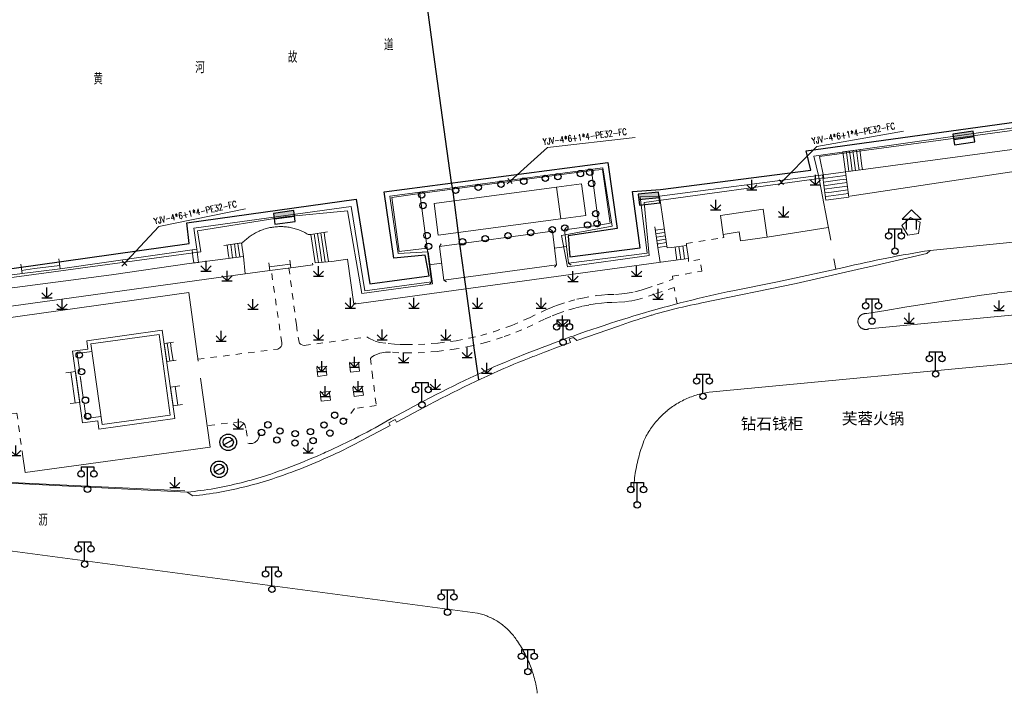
# Model space of a CAD drawing. Extents: x 39508475 to 39522402, y 3783947 to 3795549.
# Tile 285 of 323: x 39516590 to 39516744, y 3793881 to 3793987. Entities that reach past the tile are written whole.
import ezdxf
from ezdxf.enums import TextEntityAlignment as Align

# ---------------------------------------------------------------- set-up
doc = ezdxf.new("R2010")
doc.units = 0
doc.linetypes.add('X0', pattern=[4, 3, -1])
doc.linetypes.add('X6', pattern=[2, 1, -1])
doc.layers.get('0').update_dxf_attribs({"linetype": 'CONTINUOUS'})
for name, color, linetype in [('DLSS', 4, 'CONTINUOUS'), ('JCDL_DMX_F', 30, 'CONTINUOUS'), ('JCDL_JMDD', 1, 'CONTINUOUS'), ('JCDL_JMDD_F', 231, 'CONTINUOUS'), ('JCDL_JMDM_F', 231, 'CONTINUOUS'), ('JCDL_JMDX_F', 231, 'CONTINUOUS'), ('JCDL_JT_ZJ', 100, 'CONTINUOUS'), ('JCDL_SX_ZJ', 5, 'CONTINUOUS'), ('JMD', 6, 'CONTINUOUS'), ('SXSS', 5, 'CONTINUOUS'), ('ZBTZ', 3, 'CONTINUOUS'), ('拆迁面积', 10, 'CONTINUOUS'), ('断面线', 2, 'CONTINUOUS')]:
    doc.layers.add(name, color=color, linetype=linetype)
for name, color, linetype, lineweight in [('JCDL_JMDX', 1, 'CONTINUOUS', 0), ('JCDL_ZBX', 3, 'CONTINUOUS', 0), ('TEXT1_ZJ', 7, 'CONTINUOUS', 0), ('TEXTL_ZJ', 7, 'CONTINUOUS', 0), ('道路照明-管道', 40, 'CONTINUOUS', 18)]:
    doc.layers.add(name, color=color, linetype=linetype, lineweight=lineweight)
doc.styles.add('HT', font='simhei.ttf')
doc.styles.add('HZ', font='rs', dxfattribs={"width": 0.8, "bigfont": 'hztxt'})
doc.linetypes.add('FENCELINE2', pattern='A,6.35,-2.54,[132,ltypeshp.shx,S=2.54,R=0,X=-2.54,Y=0],-2.54,25.4', length=36.83)
doc.linetypes.add('X19', pattern='A,4.5,[145,symbolx.shx,S=1,R=0,X=0,Y=1],4.5,-0.5,[146,symbolx.shx,S=1,R=0,X=0,Y=0],-0.5', length=10)
doc.linetypes.add('X35', pattern='A,2,[150,AAA.SHX,S=1,R=0,X=0,Y=1],2,[177,AAA.SHX,S=1,R=0,X=0,Y=0.8],1e-09', length=4)
doc.linetypes.add('X4', pattern='A,0,-1e-09,[149,symbolx.shx,S=0.15,R=0,X=0,Y=0],-1.6', length=1.6)
doc.linetypes.add('ZIGZAG', pattern='A,0.00254,-5.08,[131,ltypeshp.shx,S=5.08,R=0,X=-5.08,Y=0],-10.16,[131,ltypeshp.shx,S=5.08,R=180,X=5.08,Y=0],-5.08', length=20.32254)

# ---------------------------------------------------------------- blocks, each defined once
blk = doc.blocks.new('9530003')
at = {"color": 0}
for p, q in [((0, 0), (0, 1.6)), ((-0.8, 0), (0.8, 0))]:
    blk.add_line(p, q, dxfattribs=at)
at = {"color": 0, "linetype": 'Continuous'}
for points in [[(0, 0), (-0.8, 0.8)], [(0, 0), (0.8, 0.8)]]:
    blk.add_lwpolyline(points, dxfattribs=at)
blk = doc.blocks.new('2382100')
at = {"color": 0, "linetype": 'Continuous'}
blk.add_circle((0, 0), 0.5, dxfattribs=at)
blk = doc.blocks.new('2340100')
at = {"color": 0, "flags": 128}
blk.add_lwpolyline([(-0.69, -0.4), (0.69, 0.4)], dxfattribs=at)
at = {"color": 0}
for radius in [1.3, 0.8]:
    blk.add_circle((0, 0), radius, dxfattribs=at)
blk = doc.blocks.new('3521000')
at = {"color": 0}
for p, q in [((-1, 3.5), (1, 3.5)), ((0, 0.5), (0, 3.5))]:
    blk.add_line(p, q, dxfattribs=at)
at = {"color": 0, "linetype": 'Continuous', "flags": 128}
for points in [[(-1, 3.5), (-1, 2.9)], [(1, 3.5), (1, 2.9)]]:
    blk.add_lwpolyline(points, dxfattribs=at)
at = {"color": 0}
for centre in [(-1, 2.4), (1, 2.4), (0, 0)]:
    blk.add_circle(centre, 0.5, dxfattribs=at)
blk = doc.blocks.new('3621000')
at = {"color": 0}
for p, q in [((0, 3.1), (-1.5, 1.6)), ((1.5, 1.6), (0, 3.1)), ((-1.5, 1.6), (1.5, 1.6)), ((-0.8, 0), (-0.8, 1.6)), ((0.8, 0), (0.8, 1.6))]:
    blk.add_line(p, q, dxfattribs=at)
blk = doc.blocks.new('控制箱')
at = {"layer": '拆迁面积', "ltscale": 0.1}
blk.add_hatch(color=3, dxfattribs=at).paths.add_polyline_path([(39516847.8, 3790949.3), (39516847.8, 3790957.8), (39516815.7, 3790957.8), (39516815.7, 3790949.3)])
at = {"layer": '拆迁面积', "color": 3, "ltscale": 0.1}
blk.add_line((39516815.7, 3790957.8), (39516847.8, 3790957.8), dxfattribs=at)
blk.add_lwpolyline([(39516815.7, 3790966.3), (39516847.8, 3790966.3), (39516847.8, 3790949.3), (39516815.7, 3790949.3)], close=True, dxfattribs=at)

msp = doc.modelspace()

# ---------------------------------------------------------------- linework, layer by layer
at = {"layer": 'DLSS', "linetype": 'Continuous', "lineweight": 0}
for points in [[(39516673.44866, 3793953.5218), (39516673.05505, 3793953.83013)], [(39516674.09149, 3793948.23089), (39516673.44866, 3793953.5218)], [(39516675.63449, 3793954.14353), (39516675.32616, 3793953.74992)], [(39516675.32616, 3793953.74992), (39516675.96899, 3793948.45901)], [(39516655.97, 3793951.50188), (39516655.66626, 3793951.10471)], [(39516653.73583, 3793950.845), (39516653.33866, 3793951.15114)], [(39516654.43957, 3793945.56768), (39516653.73583, 3793950.845)], [(39516655.66626, 3793951.10471), (39516656.37, 3793945.82499)], [(39516675.64758, 3793951.10446), (39516673.77154, 3793950.86429)], [(39516656.01813, 3793948.46485), (39516654.08821, 3793948.2064)], [(39516675.96899, 3793948.45901), (39516676.36261, 3793948.15068)], [(39516673.78316, 3793947.83727), (39516674.09149, 3793948.23089)], [(39516654.13583, 3793945.17051), (39516654.43957, 3793945.56768)], [(39516656.37, 3793945.82499), (39516656.76717, 3793945.52125)], [(39516750, 3793944.61312), (39516749.30959, 3793944.53482), (39516748.10196, 3793944.39263), (39516746.89495, 3793944.24529), (39516745.68858, 3793944.09281), (39516744.48287, 3793943.93518), (39516743.44601, 3793943.795), (39516743.27784, 3793943.7724), (39516742.07352, 3793943.60449), (39516740.86999, 3793943.43101), (39516737.86025, 3793942.96799), (39516737.81199, 3793942.96001), (39516734.85149, 3793942.49855), (39516731.84367, 3793942.02318), (39516728.8368, 3793941.54188), (39516725.83088, 3793941.05465), (39516722.826, 3793940.561)], [(39516722.826, 3793940.561), (39516722.74555, 3793940.5673), (39516722.66485, 3793940.56801), (39516722.58426, 3793940.56353), (39516722.50413, 3793940.55389), (39516722.42478, 3793940.53913), (39516722.34655, 3793940.51932), (39516722.26974, 3793940.49452), (39516722.19468, 3793940.46486), (39516722.12168, 3793940.43043), (39516722.05104, 3793940.3914), (39516721.98305, 3793940.34791), (39516721.91799, 3793940.30015), (39516721.85612, 3793940.24832), (39516721.79771, 3793940.19263), (39516721.74299, 3793940.1333), (39516721.69219, 3793940.07059), (39516721.64551, 3793940.00474), (39516721.60316, 3793939.93604), (39516721.5653, 3793939.86477), (39516721.53209, 3793939.79121), (39516721.50366, 3793939.71567), (39516721.48015, 3793939.63846), (39516721.46163, 3793939.55991), (39516721.44818, 3793939.48033), (39516721.43987, 3793939.40005), (39516721.43673, 3793939.3194), (39516721.43877, 3793939.23872), (39516721.44598, 3793939.15833), (39516721.452, 3793939.118), (39516721.45833, 3793939.07857), (39516721.47577, 3793938.99977), (39516721.49822, 3793938.92225), (39516721.52561, 3793938.84633), (39516721.55781, 3793938.77232), (39516721.59469, 3793938.70053), (39516721.6361, 3793938.63126), (39516721.68186, 3793938.56478), (39516721.7318, 3793938.50137), (39516721.7857, 3793938.4413), (39516721.84334, 3793938.38481), (39516721.90449, 3793938.33214), (39516721.96889, 3793938.28349), (39516722.03628, 3793938.23908), (39516722.10638, 3793938.19908), (39516722.1789, 3793938.16366), (39516722.25355, 3793938.13296), (39516722.33, 3793938.10712), (39516722.40796, 3793938.08623), (39516722.4871, 3793938.07039), (39516722.56709, 3793938.05965), (39516722.64761, 3793938.05407), (39516722.72832, 3793938.05366), (39516722.80888, 3793938.05844), (39516722.88898, 3793938.06837), (39516722.96827, 3793938.08342), (39516723.04644, 3793938.10352), (39516723.123, 3793938.129), (39516750, 3793940.70478)]]:
    msp.add_lwpolyline(points, dxfattribs=at)
at = {"layer": 'DLSS', "linetype": 'X6', "lineweight": 0}
for points in [[(39516694.51299, 3793951.286), (39516694.48186, 3793951.58234), (39516700.14966, 3793952.4844), (39516700.35794, 3793952.514), (39516700.28, 3793953.01199)], [(39516632.02475, 3793947.72511), (39516633.20152, 3793938.80393), (39516633.49775, 3793936.55826), (39516633.60479, 3793936.07209), (39516633.70315, 3793935.90828), (39516633.84841, 3793935.75548), (39516633.927, 3793935.6972), (39516634.18249, 3793935.57609), (39516634.39586, 3793935.54066), (39516644.26566, 3793936.87252), (39516644.55878, 3793936.67849), (39516645.55902, 3793936.22992), (39516646.25996, 3793936.0216), (39516647.63056, 3793935.83583), (39516648.62784, 3793935.7486), (39516649.4891, 3793935.68568), (39516650.45094, 3793935.66542), (39516652.40352, 3793935.68843), (39516655.45537, 3793935.89705), (39516658.29713, 3793936.28238), (39516660.36227, 3793936.68018), (39516662.18137, 3793937.11615), (39516664.23331, 3793937.7073), (39516667.07164, 3793938.70428), (39516669.84117, 3793939.89435), (39516672.52121, 3793941.19938), (39516673.47111, 3793941.59584), (39516674.37505, 3793941.93549), (39516676.0087, 3793942.46485), (39516677.26792, 3793942.80002), (39516678.15071, 3793942.99971), (39516680.37656, 3793943.37386), (39516681.12421, 3793943.45941), (39516682.11426, 3793943.54163), (39516683.32929, 3793943.57942), (39516684.31689, 3793943.6413), (39516685.15786, 3793943.74186), (39516686.3846, 3793943.96912), (39516687.35439, 3793944.21734), (39516688.17085, 3793944.47659), (39516689.90272, 3793945.08721), (39516692.08821, 3793945.84414), (39516692.37405, 3793945.95456), (39516692.31701, 3793946.41601), (39516696.936, 3793947.234), (39516696.62378, 3793949.04124), (39516694.82944, 3793948.76704), (39516694.79699, 3793949.204)], [(39516617.69504, 3793933.3747), (39516630.27601, 3793934.972), (39516630.45212, 3793935.04026), (39516630.60893, 3793935.14561), (39516630.79291, 3793935.35521), (39516630.88146, 3793935.56827), (39516630.91269, 3793935.74893), (39516630.8928, 3793935.9574), (39516629.23114, 3793947.35417)], [(39516693.03882, 3793942.10034), (39516692.54501, 3793944.665), (39516689.46694, 3793943.60241), (39516687.56818, 3793942.96383), (39516686.84066, 3793942.77446), (39516685.90411, 3793942.58137), (39516684.82168, 3793942.42434), (39516683.65377, 3793942.33388), (39516682.77528, 3793942.31917), (39516682.04329, 3793942.27443), (39516681.12048, 3793942.18929), (39516680.12652, 3793942.06358), (39516679.13484, 3793941.90206), (39516678.05669, 3793941.68389), (39516676.98798, 3793941.42337), (39516675.23229, 3793940.89618), (39516674.31563, 3793940.56924), (39516673.17685, 3793940.11303), (39516672.17406, 3793939.66091), (39516668.63974, 3793937.98962), (39516665.57403, 3793936.82318), (39516663.10487, 3793936.05826), (39516660.75363, 3793935.4681), (39516658.29536, 3793934.98883), (39516655.31654, 3793934.59083), (39516653.31901, 3793934.43348), (39516651.03847, 3793934.35932), (39516649.3129, 3793934.3792), (39516647.98718, 3793934.49407), (39516647.21976, 3793934.49126), (39516646.33141, 3793934.32812), (39516645.4043, 3793933.95331), (39516644.97572, 3793933.69445), (39516644.83736, 3793933.5123), (39516645.0947, 3793931.29348), (39516645.748, 3793926.07401), (39516642.29999, 3793925.639), (39516640.951, 3793923.68499)], [(39516522.28701, 3793921.02699), (39516522.29606, 3793920.84576), (39516524.112, 3793920.93699), (39516523.77, 3793925.761), (39516536.82001, 3793926.538), (39516549.796, 3793923.744), (39516550.91156, 3793923.53241), (39516551.58899, 3793923.45849), (39516552.49676, 3793923.42211), (39516553.75326, 3793923.50375), (39516555.75357, 3793923.68512), (39516568.37999, 3793924.83), (39516568.44197, 3793924.32648), (39516577.9922, 3793925.26698), (39516584.26511, 3793925.87416), (39516588.024, 3793926.23799), (39516588.24322, 3793924.79511), (39516589.24806, 3793924.91588), (39516590.142, 3793918.45499)], [(39516625.445, 3793921.293), (39516625.26446, 3793922.52687), (39516625.09313, 3793923.05439), (39516624.96277, 3793923.23194), (39516624.80444, 3793923.3812), (39516624.49205, 3793923.53512), (39516624.35536, 3793923.54669), (39516619.15522, 3793922.92287)], [(39516627.33001, 3793921.807), (39516627.36833, 3793921.56451), (39516627.2881, 3793921.00061), (39516627.09343, 3793920.64174), (39516626.6645, 3793920.267), (39516626.28274, 3793920.12228), (39516625.79393, 3793920.10452), (39516625.555, 3793920.161)]]:
    msp.add_lwpolyline(points, dxfattribs=at)
at = {"layer": 'DLSS', "linetype": 'Continuous', "lineweight": 20}
for points in [[(39516616.04601, 3793912.466), (39516616.88901, 3793911.877), (39516617.42447, 3793911.93521), (39516617.95935, 3793911.99858), (39516618.49364, 3793912.06671), (39516619.02731, 3793912.1396), (39516619.5603, 3793912.21724), (39516620.09259, 3793912.29962), (39516620.62412, 3793912.38674), (39516621.15485, 3793912.47859), (39516621.68474, 3793912.57517), (39516622.21375, 3793912.67645), (39516622.74184, 3793912.78245), (39516623.26896, 3793912.89314), (39516623.79508, 3793913.00852), (39516624.32015, 3793913.12859), (39516624.579, 3793913.19), (39516624.84413, 3793913.25332), (39516625.36697, 3793913.38272), (39516625.88865, 3793913.51677), (39516626.40911, 3793913.65546), (39516626.92831, 3793913.79877), (39516627.44622, 3793913.94671), (39516627.96278, 3793914.09925), (39516628.47797, 3793914.25639), (39516628.99174, 3793914.41811), (39516629.50405, 3793914.58439), (39516630.01486, 3793914.75524), (39516630.52399, 3793914.931), (39516631.1703, 3793915.1558), (39516631.81467, 3793915.38607), (39516632.45723, 3793915.62138), (39516633.09792, 3793915.86171), (39516633.73672, 3793916.10704), (39516634.37357, 3793916.35736), (39516635.00845, 3793916.61265), (39516635.64131, 3793916.8729), (39516636.27212, 3793917.13809), (39516636.90083, 3793917.40822), (39516637.52742, 3793917.68325), (39516638.15183, 3793917.96317), (39516638.344, 3793918.051), (39516638.77403, 3793918.24797), (39516639.39398, 3793918.53763), (39516640.01165, 3793918.83213), (39516640.627, 3793919.13145), (39516641.23999, 3793919.43557), (39516641.85058, 3793919.74449), (39516642.45873, 3793920.05816), (39516643.06441, 3793920.37659), (39516643.66758, 3793920.69975), (39516644.26799, 3793921.028), (39516647.947, 3793922.93401), (39516647.71177, 3793923.35537), (39516648.7023, 3793923.90834), (39516648.94701, 3793923.46999), (39516649.81874, 3793923.95562), (39516650.69295, 3793924.43675), (39516651.56944, 3793924.91374), (39516652.44818, 3793925.38657), (39516653.32915, 3793925.85522), (39516654.21233, 3793926.31969), (39516654.78199, 3793926.61601), (39516655.09771, 3793926.77997), (39516655.98526, 3793927.23604), (39516656.87496, 3793927.6879), (39516657.76679, 3793928.13554), (39516658.66074, 3793928.57894), (39516659.55678, 3793929.01809), (39516660.45489, 3793929.45299), (39516661.35506, 3793929.88363), (39516662.25726, 3793930.31), (39516663.16146, 3793930.73208), (39516664.06766, 3793931.14987), (39516664.976, 3793931.563), (39516665.77242, 3793931.90718), (39516666.57082, 3793932.24675), (39516667.37103, 3793932.58204), (39516668.17302, 3793932.91304), (39516668.97677, 3793933.23975), (39516669.78226, 3793933.56215), (39516670.35199, 3793933.78677), (39516670.58946, 3793933.88024), (39516671.39835, 3793934.19401), (39516672.2089, 3793934.50345), (39516673.0211, 3793934.80855), (39516673.83492, 3793935.1093), (39516674.65034, 3793935.40569), (39516675.46733, 3793935.69771), (39516676.286, 3793935.985), (39516676.0564, 3793936.56113), (39516676.74099, 3793936.80301), (39516677.24199, 3793936.337), (39516683.81399, 3793938.557), (39516684.39561, 3793938.77154), (39516684.97898, 3793938.98126), (39516685.56395, 3793939.18649), (39516686.15047, 3793939.38725), (39516686.73851, 3793939.58351), (39516687.32803, 3793939.77526), (39516687.91901, 3793939.96249), (39516688.5114, 3793940.14519), (39516688.96892, 3793940.28249), (39516689.10517, 3793940.32335), (39516689.70029, 3793940.49695), (39516690.29672, 3793940.666), (39516690.89443, 3793940.83047), (39516691.49338, 3793940.99037), (39516692.09354, 3793941.14567), (39516692.69486, 3793941.29637), (39516693.29733, 3793941.44247), (39516693.90089, 3793941.58395), (39516694.50552, 3793941.7208), (39516695.11118, 3793941.85302), (39516695.71784, 3793941.98059), (39516696.32545, 3793942.10352), (39516696.93407, 3793942.22141), (39516711.73034, 3793945.27341), (39516722.01108, 3793947.62324), (39516723.49357, 3793947.96288), (39516732.29068, 3793949.97798), (39516732.787, 3793950.48499), (39516750, 3793952.22646)], [(39516750, 3793933.14496), (39516698.04601, 3793928.18601), (39516697.78944, 3793928.14651), (39516697.53375, 3793928.10165), (39516697.27898, 3793928.05185), (39516697.02523, 3793927.99712), (39516696.77258, 3793927.93749), (39516696.52113, 3793927.87299), (39516696.27097, 3793927.80363), (39516696.02221, 3793927.72944), (39516695.77492, 3793927.65046), (39516695.52922, 3793927.5667), (39516695.28518, 3793927.4782), (39516695.04289, 3793927.38499), (39516694.80246, 3793927.28712), (39516694.56397, 3793927.18461), (39516694.3275, 3793927.0775), (39516694.09315, 3793926.96583), (39516693.86101, 3793926.84965), (39516693.63116, 3793926.729), (39516693.40369, 3793926.60393), (39516693.17868, 3793926.47447), (39516692.95621, 3793926.34069), (39516692.73638, 3793926.20262), (39516692.51926, 3793926.06033), (39516692.30494, 3793925.91386), (39516692.09349, 3793925.76327), (39516691.885, 3793925.60862), (39516691.67953, 3793925.44996), (39516691.47718, 3793925.28735), (39516691.447, 3793925.262), (39516691.27801, 3793925.12086), (39516691.0821, 3793924.95054), (39516690.88953, 3793924.77647), (39516690.70035, 3793924.5987), (39516690.51466, 3793924.4173), (39516690.33251, 3793924.23234), (39516690.15397, 3793924.04389), (39516689.97912, 3793923.85203), (39516689.80801, 3793923.65681), (39516689.64071, 3793923.45832), (39516689.47728, 3793923.25663), (39516689.31779, 3793923.05181), (39516689.16229, 3793922.84395), (39516689.01084, 3793922.63311), (39516688.8635, 3793922.41938), (39516688.72033, 3793922.20284), (39516688.58137, 3793921.98357), (39516688.44669, 3793921.76166), (39516688.31632, 3793921.53717), (39516688.19032, 3793921.31021), (39516688.06874, 3793921.08085), (39516687.952, 3793920.849), (39516687.82088, 3793920.52156), (39516687.69495, 3793920.19208), (39516687.57386, 3793919.8608), (39516687.45762, 3793919.52778), (39516687.34626, 3793919.1931), (39516687.2398, 3793918.85683), (39516687.13827, 3793918.51905), (39516687.04168, 3793918.17981), (39516686.95006, 3793917.83919), (39516686.86343, 3793917.49728), (39516686.7818, 3793917.15414), (39516686.70519, 3793916.80984), (39516686.63363, 3793916.46445), (39516686.583, 3793916.20101), (39516686.56712, 3793916.11806), (39516686.50567, 3793915.77073), (39516686.44931, 3793915.42255), (39516686.39804, 3793915.07357), (39516686.35188, 3793914.72389), (39516686.31083, 3793914.37357), (39516686.2749, 3793914.02268), (39516686.24411, 3793913.67131), (39516686.21845, 3793913.31952), (39516686.19794, 3793912.9674), (39516686.183, 3793912.615)], [(39516671.053, 3793880.83), (39516671.01363, 3793881.12233), (39516670.96924, 3793881.41394), (39516670.92022, 3793881.70481), (39516670.8666, 3793881.99486), (39516670.80837, 3793882.28403), (39516670.74557, 3793882.57224), (39516670.6782, 3793882.85941), (39516670.60627, 3793883.14548), (39516670.52982, 3793883.43037), (39516670.44885, 3793883.71401), (39516670.393, 3793883.899), (39516670.36339, 3793883.99633), (39516670.27346, 3793884.27726), (39516670.17908, 3793884.55672), (39516670.08027, 3793884.83465), (39516669.97707, 3793885.11098), (39516669.86949, 3793885.38563), (39516669.75757, 3793885.65854), (39516669.64133, 3793885.92964), (39516669.52079, 3793886.19887), (39516669.396, 3793886.46614), (39516669.26699, 3793886.7314), (39516669.13378, 3793886.99458), (39516668.9964, 3793887.25561), (39516668.8549, 3793887.51442), (39516668.70931, 3793887.77096), (39516668.55967, 3793888.02515), (39516668.40601, 3793888.27694), (39516668.24837, 3793888.52625), (39516668.0868, 3793888.77304), (39516667.921, 3793889.017), (39516667.80267, 3793889.20171), (39516667.67996, 3793889.38354), (39516667.55327, 3793889.56263), (39516667.42267, 3793889.73888), (39516667.28821, 3793889.91221), (39516667.14997, 3793890.08253), (39516667.008, 3793890.24977), (39516666.86239, 3793890.41383), (39516666.71319, 3793890.57465), (39516666.56049, 3793890.73214), (39516666.40435, 3793890.88622), (39516666.24485, 3793891.03683), (39516666.08207, 3793891.18388), (39516665.91609, 3793891.32732), (39516665.76001, 3793891.456), (39516665.74699, 3793891.46705), (39516665.57485, 3793891.60303), (39516665.39976, 3793891.73518), (39516665.22179, 3793891.86344), (39516665.04105, 3793891.98774), (39516664.8576, 3793892.10804), (39516664.67155, 3793892.22426), (39516664.48298, 3793892.33635), (39516664.29199, 3793892.44425), (39516664.09867, 3793892.54792), (39516663.90311, 3793892.64731), (39516663.7054, 3793892.74236), (39516663.50565, 3793892.83303), (39516663.30395, 3793892.91928), (39516663.1004, 3793893.00106), (39516662.89509, 3793893.07833), (39516662.68813, 3793893.15106), (39516662.47962, 3793893.21921), (39516662.26966, 3793893.28275), (39516662.05835, 3793893.34164), (39516661.84579, 3793893.39587), (39516661.632, 3793893.445), (39516573.592, 3793905.176)]]:
    msp.add_lwpolyline(points, dxfattribs=at)
at = {"layer": 'JCDL_DMX_F', "color": 3, "linetype": 'X35', "lineweight": 0}
for points in [[(39516715.237, 3793962.278), (39516750, 3793966.93627)], [(39516720.19108, 3793959.04164), (39516751.165, 3793963.694)], [(39516690.95932, 3793954.39521), (39516690.286, 3793959.02499)], [(39516635.45699, 3793953.015), (39516635.03, 3793953.01601), (39516634.85748, 3793953.11896), (39516634.68232, 3793953.21737), (39516634.50483, 3793953.31151), (39516634.32512, 3793953.40133), (39516634.14329, 3793953.48678), (39516633.95944, 3793953.56781), (39516633.77369, 3793953.64437), (39516633.58614, 3793953.71641), (39516633.39691, 3793953.7839), (39516633.20609, 3793953.84679), (39516633.01382, 3793953.90506), (39516632.82019, 3793953.95865), (39516632.62532, 3793954.00755), (39516632.42933, 3793954.05172), (39516632.23232, 3793954.09114), (39516632.03442, 3793954.12578), (39516631.83574, 3793954.15563), (39516631.6364, 3793954.18067), (39516631.43651, 3793954.20088), (39516631.23619, 3793954.21625), (39516631.03555, 3793954.22677), (39516630.83472, 3793954.23243), (39516630.63381, 3793954.23324), (39516630.43295, 3793954.22919), (39516630.23223, 3793954.22029), (39516630.03179, 3793954.20653), (39516629.83175, 3793954.18793), (39516629.63221, 3793954.1645), (39516629.4333, 3793954.13625), (39516629.305, 3793954.11501), (39516629.23512, 3793954.1032), (39516629.03781, 3793954.06537), (39516628.84146, 3793954.02278), (39516628.64621, 3793953.97545), (39516628.45215, 3793953.92342), (39516628.25941, 3793953.8667), (39516628.0681, 3793953.80535), (39516627.87833, 3793953.73938), (39516627.69021, 3793953.66885), (39516627.50385, 3793953.59379), (39516627.31936, 3793953.51424), (39516627.13684, 3793953.43026), (39516626.95641, 3793953.34189), (39516626.77817, 3793953.24918), (39516626.60222, 3793953.15219), (39516626.42867, 3793953.05097), (39516626.25762, 3793952.94559), (39516626.08917, 3793952.8361), (39516625.92341, 3793952.72257), (39516625.76045, 3793952.60506), (39516625.60037, 3793952.48365), (39516625.44328, 3793952.3584), (39516625.28926, 3793952.22939), (39516625.13841, 3793952.0967), (39516624.99081, 3793951.96039), (39516624.84655, 3793951.82056), (39516624.706, 3793951.677), (39516621.762, 3793951.256)], [(39516655.66626, 3793951.10471), (39516673.45159, 3793953.4977)], [(39516586.022, 3793914.009), (39516616.04601, 3793912.466), (39516616.58178, 3793912.52223), (39516617.11697, 3793912.58373), (39516617.65159, 3793912.65008), (39516618.18558, 3793912.72129), (39516618.7189, 3793912.79733), (39516619.25151, 3793912.87822), (39516619.78337, 3793912.96393), (39516620.31442, 3793913.05447), (39516620.84463, 3793913.14983), (39516621.37396, 3793913.24999), (39516621.90235, 3793913.35496), (39516622.42977, 3793913.46471), (39516622.95617, 3793913.57925), (39516623.48151, 3793913.69856), (39516623.742, 3793913.76001), (39516624.00574, 3793913.82264), (39516624.52883, 3793913.95146), (39516625.05072, 3793914.08503), (39516625.57138, 3793914.22333), (39516626.09077, 3793914.36635), (39516626.60884, 3793914.51408), (39516627.12554, 3793914.66651), (39516627.64084, 3793914.82362), (39516628.15469, 3793914.98539), (39516628.66705, 3793915.15183), (39516629.17788, 3793915.32291), (39516629.68701, 3793915.499), (39516630.3707, 3793915.74394), (39516631.05262, 3793915.99377), (39516631.73288, 3793916.24811), (39516632.41143, 3793916.50694), (39516633.08826, 3793916.77026), (39516633.76333, 3793917.03806), (39516634.43661, 3793917.31031), (39516635.10807, 3793917.58702), (39516635.77769, 3793917.86817), (39516636.44544, 3793918.15374), (39516637.11128, 3793918.44372), (39516637.507, 3793918.619), (39516637.77518, 3793918.73811), (39516638.43712, 3793919.03688), (39516639.09707, 3793919.34003), (39516639.755, 3793919.64754), (39516640.41088, 3793919.9594), (39516641.06468, 3793920.27559), (39516641.71638, 3793920.5961), (39516642.36594, 3793920.92092), (39516643.01333, 3793921.25003), (39516643.65853, 3793921.58341), (39516644.30151, 3793921.92106), (39516644.94225, 3793922.26296), (39516645.5807, 3793922.60909), (39516646.21685, 3793922.95945), (39516646.85067, 3793923.314), (39516647.48213, 3793923.67274), (39516648.11099, 3793924.036), (39516648.98266, 3793924.52164), (39516649.85682, 3793925.00278), (39516650.73326, 3793925.47975), (39516651.61196, 3793925.95255), (39516652.4929, 3793926.42116), (39516653.37606, 3793926.88558), (39516653.946, 3793927.18199), (39516654.26142, 3793927.34578), (39516655.14896, 3793927.80177), (39516656.03866, 3793928.25352), (39516656.9305, 3793928.70104), (39516657.82447, 3793929.14431), (39516658.72053, 3793929.58332), (39516659.61867, 3793930.01805), (39516660.51886, 3793930.44851), (39516661.4211, 3793930.87468), (39516662.32536, 3793931.29655), (39516663.23161, 3793931.71412), (39516664.14, 3793932.127), (39516665.09329, 3793932.53185), (39516666.04866, 3793932.93174), (39516667.00594, 3793933.32705), (39516667.96511, 3793933.71776), (39516668.92613, 3793934.10387), (39516669.889, 3793934.48537), (39516670.85368, 3793934.86225), (39516671.82016, 3793935.2345), (39516672.78842, 3793935.60211), (39516673.75842, 3793935.96507), (39516674.73016, 3793936.32338), (39516675.7036, 3793936.67703), (39516676.39899, 3793936.92599), (39516676.67872, 3793937.026), (39516677.65551, 3793937.3703), (39516678.63394, 3793937.70991), (39516679.61398, 3793938.04483), (39516680.59562, 3793938.37504), (39516681.57883, 3793938.70054), (39516682.56359, 3793939.02133), (39516683.55, 3793939.337), (39516684.44906, 3793939.62429), (39516685.34977, 3793939.90636), (39516686.252, 3793940.18357), (39516687.15569, 3793940.45594), (39516688.06084, 3793940.72345), (39516688.74777, 3793940.9225), (39516688.96741, 3793940.98609), (39516689.87538, 3793941.24385), (39516690.78473, 3793941.49674), (39516691.69541, 3793941.74473), (39516692.60742, 3793941.98783), (39516693.52072, 3793942.22602), (39516694.43529, 3793942.4593), (39516695.35109, 3793942.68767), (39516696.26811, 3793942.91111), (39516697.18632, 3793943.12962), (39516698.10569, 3793943.3432), (39516699.02619, 3793943.55183), (39516699.9478, 3793943.75552), (39516700.87049, 3793943.95425), (39516701.79432, 3793944.1476), (39516708.82654, 3793945.54035), (39516719.2528, 3793947.79887), (39516720.09165, 3793948.00001), (39516720.93163, 3793948.19642), (39516721.77262, 3793948.38846), (39516722.6146, 3793948.57613), (39516723.45753, 3793948.75942), (39516724.30141, 3793948.93833), (39516725.14621, 3793949.11285), (39516725.9919, 3793949.28298), (39516726.83847, 3793949.44871), (39516727.68589, 3793949.61004), (39516727.757, 3793949.62299), (39516728.53413, 3793949.76697), (39516729.38317, 3793949.91948), (39516730.233, 3793950.06758), (39516731.08359, 3793950.21127), (39516731.93491, 3793950.35053), (39516732.787, 3793950.48499)], [(39516690.00801, 3793950.96498), (39516690.35222, 3793948.59796)], [(39516691.42817, 3793951.17151), (39516691.47201, 3793950.86999), (39516692.1306, 3793950.9601)], [(39516572.33225, 3793941.01881), (39516573.71577, 3793941.0459), (39516573.67201, 3793942.66799), (39516604.15399, 3793946.637), (39516616.336, 3793948.40999), (39516622.04027, 3793949.17151)], [(39516625.163, 3793946.81399), (39516624.86799, 3793949.549)], [(39516635.71701, 3793948.505), (39516635.76699, 3793948.222), (39516632.31173, 3793947.76321)], [(39516638.768, 3793948.764), (39516641.213, 3793949.11), (39516642.241, 3793942.03799), (39516692.41434, 3793948.87913)], [(39516629.01253, 3793947.32514), (39516625.163, 3793946.81399)], [(39516656.37, 3793945.82499), (39516674.09149, 3793948.23088)], [(39516574.27385, 3793939.76623), (39516625.163, 3793946.81399)]]:
    msp.add_lwpolyline(points, dxfattribs=at)
at = {"layer": 'JCDL_DMX_F', "color": 3, "lineweight": 0}
for points in [[(39516653.736, 3793950.845), (39516649.322, 3793950.31), (39516648.17522, 3793958.8332), (39516652.58143, 3793959.42606), (39516679.57543, 3793963.05806), (39516681.29999, 3793963.23101), (39516682.482, 3793954.76001), (39516680.73001, 3793954.477), (39516675.32616, 3793953.74992)], [(39516596.0678, 3793947.59335), (39516617.538, 3793950.67401), (39516617.088, 3793954.007), (39516641.78, 3793957.408), (39516643.935, 3793944.144), (39516654.43957, 3793945.5678)], [(39516576.31701, 3793945.008), (39516590.08, 3793946.843)]]:
    msp.add_lwpolyline(points, dxfattribs=at)
at = {"layer": 'JCDL_JMDM_F', "linetype": 'Continuous', "lineweight": 0}
msp.add_lwpolyline([(39516706.54124, 3793956.96642), (39516707.17099, 3793952.593), (39516702.98, 3793952.01), (39516702.77439, 3793953.40838), (39516700.28, 3793953.01199), (39516699.84884, 3793955.98305), (39516706.54124, 3793956.96642)], dxfattribs=at)
at = {"layer": 'JCDL_JMDX', "color": 6, "linetype": 'Continuous', "lineweight": 0}
for points in [[(39516719.61497, 3793966.04333), (39516719.68512, 3793965.51981)], [(39516719.68512, 3793965.51981), (39516720.0334, 3793962.92072)], [(39516720.14307, 3793966.11785), (39516720.28337, 3793965.07083)], [(39516720.67117, 3793966.19238), (39516720.88163, 3793964.62184)], [(39516721.19927, 3793966.26691), (39516721.47988, 3793964.17286)], [(39516721.72737, 3793966.34144), (39516722.07813, 3793963.72387)], [(39516720.28337, 3793965.07083), (39516720.562, 3793962.99156)], [(39516720.88163, 3793964.62184), (39516721.09059, 3793963.06239)], [(39516721.47988, 3793964.17286), (39516721.61919, 3793963.13322)], [(39516722.07813, 3793963.72387), (39516722.14779, 3793963.20405)], [(39516719.06106, 3793962.21389), (39516715.94321, 3793961.7961)], [(39516718.61731, 3793961.5779), (39516716.01911, 3793961.22973)], [(39516718.17356, 3793960.9419), (39516716.095, 3793960.66337)], [(39516719.73249, 3793961.15079), (39516718.17356, 3793960.9419)], [(39516719.65659, 3793961.71716), (39516718.61731, 3793961.5779)], [(39516719.5807, 3793962.28353), (39516719.06106, 3793962.21389)], [(39516717.72982, 3793960.3059), (39516716.17089, 3793960.097)], [(39516717.28607, 3793959.6699), (39516716.24679, 3793959.53064)], [(39516719.96017, 3793959.45169), (39516716.84232, 3793959.0339)], [(39516719.88427, 3793960.01806), (39516717.28607, 3793959.6699)], [(39516719.80838, 3793960.58443), (39516717.72982, 3793960.3059)], [(39516716.84232, 3793959.0339), (39516716.32268, 3793958.96427)], [(39516636.52303, 3793949.51442), (39516635.97779, 3793953.0938)], [(39516636.90752, 3793950.48807), (39516636.4986, 3793953.1726)], [(39516637.29202, 3793951.46171), (39516637.0194, 3793953.2514)], [(39516637.67651, 3793952.43536), (39516637.5402, 3793953.3302)], [(39516690.80077, 3793953.8235), (39516689.6173, 3793953.65138)], [(39516690.64222, 3793953.2518), (39516689.69544, 3793953.1141)], [(39516691.1156, 3793953.32064), (39516690.64222, 3793953.2518)], [(39516691.03746, 3793953.85793), (39516690.80077, 3793953.8235)], [(39516623.44472, 3793951.49663), (39516623.55603, 3793950.66284)], [(39516624.00563, 3793951.57684), (39516624.06128, 3793951.15995)], [(39516637.71622, 3793948.67471), (39516637.29202, 3793951.46171)], [(39516638.24211, 3793948.71936), (39516637.67651, 3793952.43536)], [(39516690.48367, 3793952.6801), (39516689.77359, 3793952.57682)], [(39516690.32511, 3793952.10839), (39516689.85173, 3793952.03954)], [(39516690.16656, 3793951.53669), (39516689.92987, 3793951.50226)], [(39516691.35003, 3793951.70879), (39516690.16656, 3793951.53669)], [(39516691.27188, 3793952.24608), (39516690.32511, 3793952.10839)], [(39516691.19374, 3793952.78336), (39516690.48367, 3793952.6801)], [(39516616.80002, 3793950.56812), (39516616.93796, 3793949.53476)], [(39516622.32291, 3793951.33621), (39516622.54552, 3793949.66862)], [(39516622.88382, 3793951.41642), (39516623.05078, 3793950.16573)], [(39516623.05078, 3793950.16573), (39516623.17136, 3793949.32251)], [(39516623.55603, 3793950.66284), (39516623.7369, 3793949.39801)], [(39516624.06128, 3793951.15995), (39516624.30245, 3793949.47351)], [(39516637.19032, 3793948.63007), (39516636.90752, 3793950.48807)], [(39516692.7262, 3793951.04157), (39516692.7972, 3793950.52107)], [(39516692.7972, 3793950.52107), (39516693.01001, 3793948.96035)], [(39516693.3218, 3793951.12305), (39516693.4638, 3793950.08205)], [(39516693.4638, 3793950.08205), (39516693.60567, 3793949.04157)], [(39516693.9174, 3793951.20452), (39516694.1304, 3793949.64302)], [(39516593.92866, 3793948.391), (39516589.94289, 3793947.84628)], [(39516595.9246, 3793948.64111), (39516593.92866, 3793948.391)], [(39516616.93796, 3793949.53476), (39516617.07495, 3793948.50864)], [(39516622.54552, 3793949.66862), (39516622.60581, 3793949.24701)], [(39516636.66443, 3793948.58542), (39516636.52303, 3793949.51442)], [(39516694.1304, 3793949.64302), (39516694.20133, 3793949.12278)], [(39516592.00433, 3793947.617), (39516590.01144, 3793947.34464)], [(39516595.9962, 3793948.11723), (39516592.00433, 3793947.617)], [(39516630.58426, 3793948.13057), (39516628.93327, 3793947.92207)], [(39516632.23386, 3793948.34961), (39516630.58426, 3793948.13057)], [(39516613.5297, 3793935.04297), (39516613.39407, 3793935.99321)], [(39516613.30674, 3793933.07194), (39516612.89473, 3793935.92195)], [(39516613.80438, 3793933.14297), (39516613.5297, 3793935.04297)], [(39516597.72111, 3793931.34543), (39516598.4021, 3793926.49144)], [(39516614.53302, 3793926.17024), (39516614.11673, 3793929.08677)]]:
    msp.add_lwpolyline(points, dxfattribs=at)
at = {"layer": 'JCDL_JMDX', "color": 6, "linetype": 'X19', "lineweight": 0}
for points in [[(39516717.17301, 3793952.112), (39516715.237, 3793962.278)], [(39516717.96403, 3793947.51969), (39516717.647, 3793949.138)], [(39516617.73899, 3793933.052), (39516616.267, 3793943.85901), (39516587.17501, 3793939.795), (39516587.574, 3793936.89799)], [(39516512.57296, 3793935.84633), (39516512.84199, 3793935.869), (39516514.051, 3793919.189), (39516562.29705, 3793918.41176), (39516587.29999, 3793914.02901), (39516615.68225, 3793912.64971)], [(39516590.142, 3793918.45499), (39516590.56001, 3793915.565), (39516619.617, 3793919.547), (39516618.136, 3793930.374)]]:
    msp.add_lwpolyline(points, dxfattribs=at)
at = {"layer": 'JCDL_JMDX', "color": 6, "linetype": 'X0', "lineweight": 0}
msp.add_lwpolyline([(39516601.05776, 3793934.61541), (39516598.72195, 3793934.29436), (39516600.12964, 3793924.05275), (39516602.46548, 3793924.37382)], dxfattribs=at)
at = {"layer": 'JCDL_JMDX_F', "linetype": 'Continuous', "lineweight": 0}
for points in [[(39516719.08687, 3793965.9688), (39516722.25547, 3793966.41597)], [(39516719.50481, 3793962.84989), (39516719.08687, 3793965.9688)], [(39516681.29999, 3793963.23101), (39516679.57543, 3793963.05806)], [(39516679.57543, 3793963.05806), (39516680.73001, 3793954.477)], [(39516682.482, 3793954.76001), (39516681.29999, 3793963.23101)], [(39516716.39857, 3793958.3979), (39516715.86732, 3793962.36247)], [(39516719.50481, 3793962.84989), (39516722.67638, 3793963.27489)], [(39516720.03606, 3793958.88533), (39516719.50481, 3793962.84989)], [(39516648.17522, 3793958.8332), (39516652.58143, 3793959.42606)], [(39516652.58143, 3793959.42606), (39516653.736, 3793950.845)], [(39516649.322, 3793950.31), (39516648.17522, 3793958.8332)], [(39516720.03606, 3793958.88533), (39516716.39857, 3793958.3979)], [(39516680.73001, 3793954.477), (39516682.482, 3793954.76001)], [(39516635.45699, 3793953.015), (39516638.06101, 3793953.409)], [(39516636.13854, 3793948.54078), (39516635.45699, 3793953.015)], [(39516689.53916, 3793954.18866), (39516690.00801, 3793950.96498)], [(39516691.42817, 3793951.17151), (39516690.95932, 3793954.39521)], [(39516621.762, 3793951.256), (39516624.56654, 3793951.65705)], [(39516624.56654, 3793951.65705), (39516624.86799, 3793949.549)], [(39516616.06203, 3793950.46223), (39516617.538, 3793950.67401)], [(39516617.538, 3793950.67401), (39516617.8139, 3793948.60729)], [(39516653.736, 3793950.845), (39516649.322, 3793950.31)], [(39516690.00801, 3793950.96498), (39516691.42817, 3793951.17151)], [(39516692.1306, 3793950.9601), (39516694.51299, 3793951.286)], [(39516694.51299, 3793951.286), (39516694.79699, 3793949.204)], [(39516595.85299, 3793949.165), (39516596.0678, 3793947.59335)], [(39516617.8139, 3793948.60729), (39516616.336, 3793948.40999)], [(39516624.86799, 3793949.549), (39516622.04027, 3793949.17151)], [(39516629.01253, 3793947.32514), (39516628.854, 3793948.519)], [(39516632.15599, 3793948.936), (39516632.31173, 3793947.76321)], [(39516638.768, 3793948.764), (39516636.13854, 3793948.54078)], [(39516694.79699, 3793949.204), (39516692.41434, 3793948.87913)], [(39516589.87433, 3793948.34792), (39516590.08, 3793946.843)], [(39516590.08, 3793946.843), (39516596.0678, 3793947.59335)], [(39516629.01253, 3793947.32514), (39516632.31173, 3793947.76321)], [(39516612.107, 3793937.92), (39516600.26, 3793936.26799)], [(39516614.08299, 3793924.076), (39516612.107, 3793937.92)], [(39516600.26, 3793936.26799), (39516600.43764, 3793934.97559)], [(39516613.89, 3793936.064), (39516612.40222, 3793935.85165)], [(39516600.43764, 3793934.97559), (39516598.01801, 3793934.643)], [(39516598.01801, 3793934.643), (39516599.58801, 3793923.379)], [(39516612.80911, 3793933.00092), (39516612.40222, 3793935.85165)], [(39516614.30201, 3793933.21399), (39516612.80911, 3793933.00092)], [(39516598.46321, 3793931.44888), (39516596.979, 3793931.24199)], [(39516599.13986, 3793926.59426), (39516598.46321, 3793931.44888)], [(39516599.21791, 3793930.68605), (39516599.35407, 3793929.69537)], [(39516614.88901, 3793929.19699), (39516613.38274, 3793928.98201)], [(39516613.38274, 3793928.98201), (39516613.79903, 3793926.06547)], [(39516597.66, 3793926.38801), (39516599.13986, 3793926.59426)], [(39516613.79903, 3793926.06547), (39516615.267, 3793926.275)], [(39516599.58801, 3793923.379), (39516601.98468, 3793923.70843)], [(39516601.98468, 3793923.70843), (39516602.167, 3793922.38199)], [(39516602.167, 3793922.38199), (39516614.08299, 3793924.076)]]:
    msp.add_lwpolyline(points, dxfattribs=at)
at = {"layer": 'JCDL_ZBX', "color": 114, "linetype": 'X4', "lineweight": 0, "true_color": 0x009944}
for points in [[(39516728.32599, 3793954.41801), (39516729.279, 3793952.89999), (39516730.95801, 3793953.17099), (39516731.245, 3793954.91501), (39516729.695, 3793955.69), (39516728.32599, 3793954.41801)], [(39516707.17099, 3793952.593), (39516716.79431, 3793954.10056)]]:
    msp.add_lwpolyline(points, dxfattribs=at)
at = {"layer": 'JCDL_ZBX', "color": 114, "linetype": 'Continuous', "lineweight": 0, "true_color": 0x009944}
for points in [[(39516642.93899, 3793932.92599), (39516641.533, 3793932.762), (39516641.6987, 3793931.34153), (39516643.10469, 3793931.50553), (39516642.93899, 3793932.92599)], [(39516636.58399, 3793930.67201), (39516637.978, 3793930.845), (39516637.80478, 3793932.2408), (39516636.41077, 3793932.06781), (39516636.58399, 3793930.67201)], [(39516638.361, 3793928.32), (39516636.927, 3793928.138), (39516637.10277, 3793926.75312), (39516638.53677, 3793926.93512), (39516638.361, 3793928.32)], [(39516643.722, 3793927.71701), (39516642.286, 3793927.493), (39516642.06571, 3793928.90524), (39516643.5017, 3793929.12924), (39516643.722, 3793927.71701)]]:
    msp.add_lwpolyline(points, dxfattribs=at)
at = {"layer": 'JMD', "color": 6, "linetype": 'Continuous', "lineweight": 0}
for points in [[(39516678.00443, 3793960.95583), (39516678.66799, 3793956.004), (39516674.75177, 3793955.47919), (39516674.08818, 3793960.43104), (39516678.00443, 3793960.95583)], [(39516674.08818, 3793960.43104), (39516674.75177, 3793955.47919), (39516655.49, 3793952.89799), (39516654.82643, 3793957.84984), (39516674.08818, 3793960.43104)], [(39516611.59899, 3793937.256), (39516613.372, 3793924.58801), (39516602.643, 3793923.08234), (39516600.897, 3793935.785), (39516611.59899, 3793937.256)]]:
    msp.add_lwpolyline(points, dxfattribs=at)
at = {"layer": 'SXSS', "color": 5, "lineweight": 0}
msp.add_lwpolyline([(39516675.96899, 3793948.45901), (39516688.338, 3793950.04199), (39516687.205, 3793958.888), (39516690.286, 3793959.02499), (39516715.237, 3793962.278), (39516714.53201, 3793965.32599), (39516750, 3793970.3314)], dxfattribs=at)
at = {"layer": '拆迁面积', "color": 6, "linetype": 'FENCELINE2', "ltscale": 0.1, "flags": 128}
msp.add_lwpolyline([(39516446.28673, 3793937.45947), (39516453.67285, 3793937.96642), (39516453.56005, 3793939.8252), (39516465.90779, 3793940.67011), (39516466.13335, 3793941.85297), (39516479.04488, 3793942.7542), (39516481.80763, 3793940.38846), (39516492.47683, 3793941.34841), (39516492.36407, 3793943.09454), (39516514.15647, 3793944.67941), (39516514.26923, 3793944.34145), (39516520.02024, 3793944.67941), (39516524.58718, 3793942.37001), (39516529.26692, 3793942.76429), (39516532.78788, 3793946.7636), (39516541.07609, 3793947.49585), (39516542.82395, 3793945.91869), (39516547.16538, 3793946.03137), (39516551.28129, 3793942.7644), (39516558.9493, 3793943.66563), (39516559.88334, 3793945.81443), (39516561.34926, 3793947.67321), (39516563.43543, 3793949.30667), (39516565.18329, 3793950.09525), (39516567.32579, 3793950.54588), (39516569.46834, 3793950.54588), (39516571.66726, 3793950.15158), (39516573.64063, 3793949.19402), (39516575.1066, 3793948.12382), (39516576.347, 3793946.77198), (39516576.91083, 3793946.03973), (39516616.33934, 3793951.56008), (39516615.96713, 3793954.83289), (39516642.60015, 3793958.55046), (39516644.74265, 3793945.25733), (39516654.04575, 3793946.49651), (39516653.42555, 3793949.76348), (39516648.5203, 3793949.25653), (39516646.99795, 3793959.67699), (39516682.15031, 3793964.30494), (39516683.61624, 3793953.9408), (39516675.89185, 3793952.75794), (39516676.17379, 3793949.49098), (39516687.2247, 3793950.89916), (39516686.04067, 3793959.74246), (39516690.42274, 3793960.08391), (39516714.04696, 3793963.12555), (39516713.314, 3793966.1672), (39516819.2743, 3793980.75558), (39516842.1202, 3793983.84341), (39516849.80394, 3793984.7399), (39516859.41207, 3793985.35872), (39516870.02973, 3793985.58046), (39516877.76955, 3793985.35633), (39516882.98553, 3793984.5719), (39516888.48193, 3793983.50732), (39516889.54754, 3793983.73146), (39516892.70715, 3793985.69911), (39516896.18448, 3793986.48354), (39516899.88612, 3793986.37148), (39516902.80257, 3793985.25087), (39516905.15818, 3793983.79407), (39516907.68202, 3793980.82446), (39516909.30851, 3793980.04005), (39516934.81388, 3793975.25828), (39516969.43493, 3793968.80645), (39517000.65119, 3793962.79786), (39517038.37364, 3793955.16811), (39517042.86052, 3793957.01712), (39517046.89869, 3793956.62489), (39517058.54591, 3793954.31292)], dxfattribs=at)
at = {"layer": '断面线', "color": 1, "flags": 128}
msp.add_lwpolyline([(39516661.85058, 3793930.11781), (39516661.10538, 3793935.53667), (39516660.92944, 3793936.81611), (39516659.87999, 3793944.44307), (39516659.62896, 3793946.26743), (39516658.90344, 3793951.54027), (39516657.75282, 3793960.12186), (39516657.58056, 3793961.16813), (39516656.17787, 3793971.36806), (39516654.96732, 3793980.17084), (39516653.41244, 3793991.47747), (39516652.14614, 3794000.68558), (39516650.62531, 3794011.74463), (39516649.6042, 3794019.16984), (39516649.56139, 3794019.48117), (39516649.06385, 3794023.09907), (39516648.77653, 3794025.18841), (39516648.69458, 3794025.7843), (39516648.51834, 3794027.06587), (39516647.41605, 3794035.08138), (39516646.21825, 3794043.79145)], dxfattribs=at)
at = {"layer": '道路照明-管道', "color": 0, "ltscale": 0.1}
for p, q in [((39516714.96621, 3793966.83819), (39516728.62362, 3793969.25434)), ((39516672.64828, 3793966.67401), (39516686.42583, 3793968.26832)), ((39516666.29318, 3793960.9621), (39516672.64828, 3793966.67401)), ((39516708.96441, 3793960.75611), (39516714.96621, 3793966.83819)), ((39516666.42773, 3793961.78232), (39516667.09985, 3793961.01096)), ((39516709.04962, 3793961.58291), (39516709.76671, 3793960.85316)), ((39516611.59308, 3793954.25002), (39516625.18585, 3793957.00671)), ((39516605.74514, 3793948.01986), (39516611.59308, 3793954.25002)), ((39516605.80967, 3793948.84853), (39516606.54477, 3793948.13693))]:
    msp.add_line(p, q, dxfattribs=at)
at = {"layer": '道路照明-管道', "linetype": 'ZIGZAG', "ltscale": 0.05, "flags": 128}
msp.add_lwpolyline([(39516444.74402, 3794006.32921), (39516443.24324, 3794006.10433), (39516444.65049, 3793935.78822), (39516451.25654, 3793935.87124), (39516454.91271, 3793936.16178), (39516454.99582, 3793938.65217), (39516467.46003, 3793939.44079), (39516467.58466, 3793940.47844), (39516478.57313, 3793941.31257), (39516481.64764, 3793938.9052), (39516494.04687, 3793939.98453), (39516494.00534, 3793941.76931), (39516501.89936, 3793942.18438), (39516513.17442, 3793943.05576), (39516513.21595, 3793942.72372), (39516519.822, 3793943.09727), (39516524.14294, 3793940.81443), (39516529.80752, 3793941.18845), (39516533.46369, 3793945.29759), (39516541.1915, 3793945.75416), (39516542.49607, 3793944.50694), (39516546.79733, 3793944.7525), (39516550.944, 3793941.3714), (39516559.93308, 3793942.46942), (39516560.58837, 3793944.23689), (39516562.19377, 3793946.78993), (39516564.4872, 3793948.39376), (39516566.68239, 3793949.17929), (39516569.1724, 3793949.34295), (39516571.43305, 3793948.95018), (39516572.94021, 3793948.1319), (39516574.61113, 3793946.85538), (39516576.24931, 3793944.66239), (39516587.66995, 3793946.09933), (39516618.15797, 3793950.24065), (39516617.65496, 3793953.5907), (39516631.40369, 3793955.76824), (39516641.21227, 3793956.68949), (39516643.49795, 3793943.71146), (39516654.56402, 3793945.21898), (39516653.89333, 3793950.24404), (39516649.19866, 3793949.99278), (39516647.85728, 3793959.03792), (39516681.33215, 3793963.49208), (39516682.8412, 3793954.27945), (39516674.87696, 3793952.85569), (39516675.79916, 3793947.91437), (39516688.62569, 3793949.67316), (39516687.87122, 3793958.04827), (39516716.08006, 3793961.91196), (39516715.40942, 3793965.26201), (39516738.37983, 3793968.3608), (39516783.44322, 3793974.48824), (39516836.13236, 3793981.78722), (39516854.72301, 3793983.38544), (39516865.45369, 3793983.97168), (39516875.01077, 3793983.88795), (39516886.66364, 3793982.88293), (39516890.18466, 3793982.12915), (39516893.2865, 3793984.22294), (39516898.48419, 3793985.14421), (39516902.75974, 3793983.63669), (39516905.21675, 3793981.37266), (39516906.80959, 3793979.36264), (39516937.61138, 3793973.74306), (39516991.21351, 3793963.92393), (39517038.46324, 3793953.77483), (39517043.15791, 3793956.11987)], dxfattribs=at)

# ---------------------------------------------------------------- block references
at = {"layer": 'JCDL_JMDD'}
for name, p in [('2382100', (39516672.31667, 3793961.82917)), ('2382100', (39516674.28949, 3793962.09461)), ('2382100', (39516677.83993, 3793962.57232)), ('2382100', (39516679.30162, 3793962.77868)), ('2382100', (39516661.77549, 3793960.41086)), ('2382100', (39516665.3545, 3793960.89242)), ('2382100', (39516668.92517, 3793961.37285)), ('2382100', (39516679.59768, 3793961.01788)), ('2382100', (39516652.88128, 3793959.19844)), ('2382100', (39516658.21531, 3793959.93185)), ('2382100', (39516653.08417, 3793957.54581)), ('2382100', (39516680.23648, 3793956.27016)), ('2382100', (39516678.95415, 3793954.49032)), ('2382100', (39516680.44211, 3793954.70039)), ('2382100', (39516653.72981, 3793952.82286)), ('2382100', (39516666.44239, 3793952.80688)), ('2382100', (39516670.01306, 3793953.28731)), ('2382100', (39516673.40456, 3793953.74363)), ('2382100', (39516675.37739, 3793954.00906)), ('2382100', (39516653.96052, 3793951.13278)), ('2382100', (39516659.29925, 3793951.84578)), ('2382100', (39516662.86339, 3793952.32532)), ('2382100', (39516599.06, 3793934.038)), ('2382100', (39516599.42161, 3793931.40702)), ('2382100', (39516600.03722, 3793926.92824)), ('2382100', (39516600.38599, 3793924.3908)), ('2382100', (39516639.20618, 3793924.57382)), ('2382100', (39516640.57467, 3793923.62663)), ('2382100', (39516627.70666, 3793921.85965)), ('2382100', (39516628.70941, 3793923.05434)), ('2382100', (39516630.61357, 3793922.09664)), ('2382100', (39516632.99872, 3793921.65718)), ('2382100', (39516635.40107, 3793921.9819)), ('2382100', (39516637.53996, 3793923.02915)), ('2382100', (39516638.46169, 3793921.75952)), ('2340100', (39516622.48096, 3793920.3112)), ('2382100', (39516630.12814, 3793920.67442)), ('2382100', (39516632.96863, 3793920.18927)), ('2382100', (39516635.8165, 3793920.56567)), ('2340100', (39516621.04365, 3793916.06613))]:
    msp.add_blockref(name, p, dxfattribs=at)
at = {"layer": 'JCDL_JMDD_F'}
for name, p in [('3621000', (39516729.87573, 3793953.79043)), ('3521000', (39516727.273, 3793950.376)), ('3521000', (39516723.667, 3793939.37301)), ('3521000', (39516675.105, 3793936.065)), ('3521000', (39516733.66101, 3793931.06101)), ('3521000', (39516697.09599, 3793927.54099)), ('3521000', (39516652.921, 3793926.194)), ('3521000', (39516600.36201, 3793912.937)), ('3521000', (39516686.75599, 3793910.471)), ('3521000', (39516599.908, 3793901.142)), ('3521000', (39516629.346, 3793897.19699)), ('3521000', (39516656.949, 3793893.58601)), ('3521000', (39516669.57099, 3793884.24601))]:
    msp.add_blockref(name, p, dxfattribs=at)
at = {"layer": 'ZBTZ'}
for p in [(39516714.76285, 3793960.79265), (39516704.76435, 3793959.99265), (39516699.09843, 3793956.86007), (39516709.7636, 3793955.7934), (39516618.98595, 3793947.23615), (39516622.29508, 3793945.7003), (39516636.67105, 3793946.42365), (39516676.66503, 3793945.62363), (39516686.66354, 3793946.42364), (39516593.9897, 3793943.0369), (39516690.0368, 3793942.8373), (39516596.36555, 3793941.23435), (39516626.36101, 3793941.23438), (39516641.6703, 3793941.4244), (39516651.6688, 3793941.4244), (39516661.6673, 3793941.4244), (39516671.6658, 3793941.4244), (39516743.6253, 3793941.02827), (39516729.50847, 3793939.05843), (39516675.03905, 3793938.63805), (39516621.36177, 3793936.23511), (39516636.67105, 3793936.42515), (39516646.66955, 3793936.42515), (39516656.66805, 3793936.42515), (39516650.04285, 3793932.83885), (39516660.04132, 3793933.63882), (39516637.19439, 3793931.4564), (39516642.31884, 3793932.1338), (39516663.10688, 3793931.181), (39516642.89385, 3793928.3111), (39516655.0421, 3793928.6396), (39516637.73188, 3793927.5366), (39516624.0743, 3793922.406), (39516589.07955, 3793918.20675), (39516635.0451, 3793918.6411), (39516614.0758, 3793913.2075)]:
    msp.add_blockref('9530003', p, dxfattribs=at)
at = {"layer": '拆迁面积', "color": 3, "zscale": 0.1}
for p, xscale, yscale, rotation in [((35553335.21334, 3568243.53659), -0.1000000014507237, 0.1000000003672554, 188.7393726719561), ((35547223.83238, 3740447.19667), -0.1000000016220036, 0.09999999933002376, 186.2521161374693), ((35550511.35595, 3622472.15027), -0.100000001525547, 0.1000000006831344, 187.9555329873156)]:
    msp.add_blockref('控制箱', p, dxfattribs=dict(at, xscale=xscale, yscale=yscale, rotation=rotation))

# ---------------------------------------------------------------- texts
at = {"layer": 'JCDL_JT_ZJ', "lineweight": 0, "style": 'HZ', "width": 0.8}
msp.add_text('沥', height=1.8, dxfattribs=at).set_placement((39516592.61699, 3793906.6365), align=Align.BOTTOM_LEFT)
at = {"layer": 'JCDL_SX_ZJ', "lineweight": 0, "style": 'HZ', "width": 0.8}
for s, p in [('道', (39516646.94853, 3793981.39728)), ('故', (39516631.84765, 3793979.44968)), ('河', (39516617.27609, 3793977.81003)), ('黄', (39516601.27275, 3793976.04096))]:
    msp.add_text(s, height=1.8, dxfattribs=at).set_placement(p, align=Align.BOTTOM_LEFT)
at = {"layer": 'TEXT1_ZJ', "style": 'HT'}
for s, p in [('芙蓉火锅', (39516718.91484, 3793922.60758)), ('钻石钱柜', (39516703.0342, 3793921.79157))]:
    msp.add_text(s, height=1.8, dxfattribs=at).set_placement(p, align=Align.BOTTOM_LEFT)
at = {"layer": 'TEXTL_ZJ', "style": 'HZ', "width": 0.8}
for rotation, p in [(10.458418, (39516714.35904, 3793966.90065)), (7.0267004, (39516672.04594, 3793966.77271)), (11.890342, (39516610.98454, 3793954.29729))]:
    msp.add_text('YJV-4*6+1*4-PE32-FC', height=1, rotation=rotation, dxfattribs=at).set_placement(p, align=Align.BOTTOM_LEFT)

doc.saveas('drawing.dxf')
